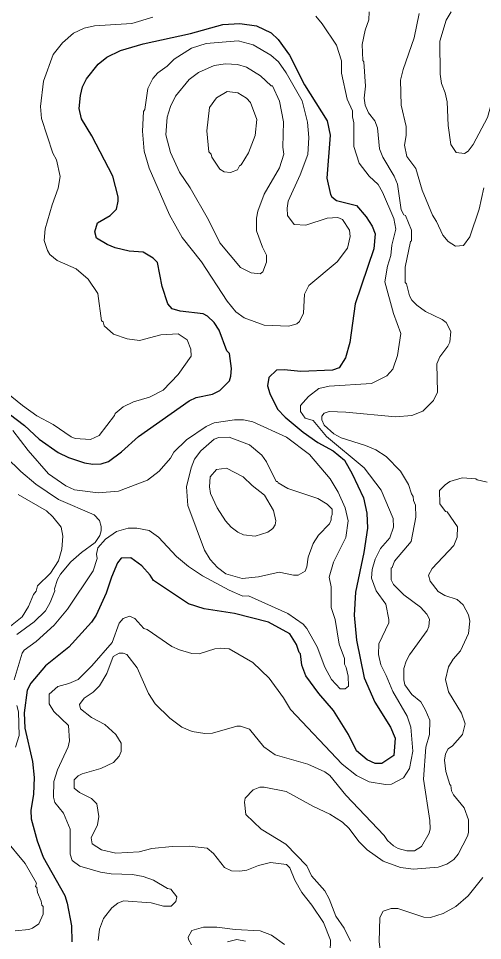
# Model space of a CAD drawing. Extents: x 447.8 to 473.9, y 7733.1 to 7760.8.
# Drawn here: x 470.462 to 471.729, y 7740.688 to 7743.202 of the extents above; entities that cross this region are included whole.
import ezdxf

# ---------------------------------------------------------------- set-up
doc = ezdxf.new("R2010")
doc.units = 0
doc.header["$LTSCALE"] = 0.032
doc.layers.add('1', color=7, linetype='Continuous', lineweight=25)
doc.layers.add('2', color=7, linetype='Continuous', lineweight=13)

msp = doc.modelspace()

# ---------------------------------------------------------------- linework, layer by layer
at = {"layer": '1'}
for points in [[(470.6631, 7742.8819), (470.6347, 7742.928), (470.6286, 7742.9565), (470.632, 7742.9916), (470.6373, 7743.015), (470.6482, 7743.0368), (470.6798, 7743.077), (470.7033, 7743.0964), (470.7412, 7743.1146), (470.8032, 7743.1329), (470.9315, 7743.161), (471.0204, 7743.1849), (471.0666, 7743.1884), (471.1117, 7743.1815), (471.1519, 7743.1628), (471.1709, 7743.1444), (471.2021, 7743.1012), (471.2425, 7743.0206), (471.3047, 7742.9223), (471.3131, 7742.8834), (471.3043, 7742.7665), (471.3137, 7742.7221), (471.3176, 7742.7151), (471.3302, 7742.7058), (471.3845, 7742.6922), (471.4114, 7742.661), (471.4276, 7742.6353), (471.4356, 7742.6145), (471.4325, 7742.5732), (471.3812, 7742.4241), (471.3665, 7742.3187), (471.3551, 7742.2768), (471.3373, 7742.2488), (471.3194, 7742.2426), (471.2329, 7742.2394), (471.1876, 7742.2442), (471.1664, 7742.2432), (471.1455, 7742.2229), (471.1424, 7742.2), (471.1483, 7742.1792), (471.1695, 7742.1366), (471.1903, 7742.1144), (471.2392, 7742.0737), (471.2794, 7742.0459), (471.3211, 7742.0226), (471.3523, 7741.9973), (471.3733, 7741.9601), (471.4035, 7741.8951), (471.4133, 7741.8527), (471.4149, 7741.8122), (471.4052, 7741.7456), (471.3819, 7741.6379), (471.3788, 7741.5748), (471.385, 7741.5066), (471.406, 7741.4045), (471.4344, 7741.3376), (471.4773, 7741.2694), (471.4901, 7741.2398), (471.4868, 7741.1926), (471.4541, 7741.1705), (471.436, 7741.1701), (471.4141, 7741.1803), (471.3848, 7741.2049), (471.3631, 7741.2494), (471.3223, 7741.3152), (471.2824, 7741.3615), (471.2464, 7741.4093), (471.2354, 7741.4388), (471.2318, 7741.4692), (471.2281, 7741.4731), (471.2212, 7741.4947), (471.2026, 7741.524), (471.1447, 7741.5556), (471.0522, 7741.5797), (470.9688, 7741.5918), (470.926, 7741.606), (470.8307, 7741.6692), (470.8216, 7741.6839), (470.7991, 7741.7096), (470.7687, 7741.7312), (470.7427, 7741.7306), (470.7326, 7741.7172), (470.716, 7741.6786), (470.7016, 7741.6351), (470.6745, 7741.5748), (470.6615, 7741.5557), (470.6002, 7741.4881), (470.5366, 7741.4372), (470.4963, 7741.3899), (470.4866, 7741.3701), (470.4778, 7741.3083), (470.4801, 7741.2666), (470.5011, 7741.1762), (470.5058, 7741.132), (470.5035, 7741.0871)], [(470.7129, 7742.6645), (470.7296, 7742.682), (470.735, 7742.7035), (470.735, 7742.7151), (470.7198, 7742.7716), (470.6631, 7742.8819)], [(470.4376, 7742.1242), (470.4789, 7742.0916), (470.5189, 7742.0548), (470.5712, 7742.0184), (470.5992, 7742.0044), (470.6429, 7741.9903), (470.6658, 7741.9869), (470.6886, 7741.9877), (470.7086, 7741.9939), (470.7436, 7742.0206), (470.7899, 7742.0616), (470.9283, 7742.1595), (470.947, 7742.1681), (470.992, 7742.1778), (471.0123, 7742.1878), (471.0379, 7742.2135), (471.0421, 7742.2266), (471.0437, 7742.2478), (471.0382, 7742.2883), (471.0314, 7742.2955), (471.01, 7742.3516), (470.9962, 7742.3727), (470.9787, 7742.39), (470.9666, 7742.3961), (470.9038, 7742.4037), (470.8821, 7742.41), (470.8699, 7742.4241), (470.8543, 7742.4713), (470.8422, 7742.5362), (470.8299, 7742.5486), (470.8029, 7742.5648), (470.7644, 7742.5676), (470.7262, 7742.5766), (470.7043, 7742.5858), (470.6757, 7742.6029), (470.6711, 7742.6196), (470.6784, 7742.6449), (470.7129, 7742.6645)], [(470.5035, 7741.0871), (470.4963, 7741.0422), (470.4971, 7741.0194), (470.5138, 7740.9594), (470.53, 7740.9148), (470.5892, 7740.8109)], [(470.5892, 7740.8109), (470.5957, 7740.7898), (470.6068, 7740.7276), (470.6084, 7740.684)]]:
    msp.add_lwpolyline(points, dxfattribs=at)
at = {"layer": '2'}
for points in [[(471.8817, 7743.2407), (471.8541, 7743.1888), (471.8256, 7743.1544), (471.7898, 7743.0599), (471.7638, 7743.0096), (471.7425, 7742.9316), (471.7035, 7742.8578), (471.6892, 7742.84), (471.679, 7742.8333), (471.657, 7742.8366), (471.6426, 7742.8579), (471.6352, 7742.9095), (471.632, 7742.974), (471.6265, 7742.999), (471.617, 7743.0242), (471.6129, 7743.0499), (471.6121, 7743.14), (471.6292, 7743.1973), (471.6427, 7743.22)], [(471.4195, 7743.2196), (471.418, 7743.1981), (471.4086, 7743.1699), (471.4005, 7743.131), (471.4021, 7743.0869), (471.4052, 7743.0839), (471.4092, 7743.0169), (471.4061, 7742.9845), (471.4083, 7742.9651), (471.4174, 7742.9445), (471.4344, 7742.9229), (471.4421, 7742.9031), (471.4476, 7742.846), (471.4564, 7742.8232), (471.4876, 7742.7719), (471.4965, 7742.7495), (471.5066, 7742.6802), (471.5138, 7742.6665), (471.5185, 7742.6645), (471.535, 7742.6241), (471.535, 7742.5957), (471.5323, 7742.5932), (471.5175, 7742.5238), (471.5175, 7742.4818), (471.5214, 7742.478), (471.529, 7742.4458), (471.5362, 7742.4338), (471.5492, 7742.4203), (471.5731, 7742.4027), (471.6187, 7742.381), (471.6297, 7742.3732), (471.6423, 7742.3484), (471.6392, 7742.3196), (471.6343, 7742.3085), (471.6125, 7742.2788), (471.6041, 7742.2603), (471.6055, 7742.1833), (471.5945, 7742.1598), (471.5658, 7742.1313), (471.5354, 7742.1192), (471.4914, 7742.1152), (471.3559, 7742.1287), (471.3106, 7742.1303), (471.2962, 7742.126), (471.2899, 7742.1179), (471.2905, 7742.1075), (471.2965, 7742.0926), (471.3232, 7742.0691), (471.3434, 7742.058), (471.4091, 7742.0379), (471.4375, 7742.026), (471.4656, 7742.0075), (471.5052, 7741.9671), (471.527, 7741.9315), (471.535, 7741.9054), (471.5397, 7741.8985), (471.5406, 7741.8871)], [(471.7322, 7742.7396), (471.7195, 7742.6821), (471.6941, 7742.606), (471.6766, 7742.5824), (471.6552, 7742.581), (471.6351, 7742.5936), (471.6199, 7742.6108), (471.6033, 7742.6482), (471.5925, 7742.6657), (471.5643, 7742.7337), (471.5463, 7742.7924), (471.5223, 7742.8257), (471.5159, 7742.8563), (471.5206, 7742.8822), (471.5206, 7742.9076), (471.5063, 7742.965), (471.5048, 7743.0334), (471.5122, 7743.0629), (471.5423, 7743.1486), (471.5558, 7743.2151)], [(470.8289, 7743.2052), (470.7716, 7743.1876), (470.6702, 7743.1819), (470.6418, 7743.1755), (470.613, 7743.1618), (470.5826, 7743.1353), (470.5574, 7743.1038), (470.5306, 7743.0306), (470.5227, 7742.9613), (470.5251, 7742.9287), (470.5563, 7742.8347), (470.566, 7742.8162), (470.5763, 7742.7704), (470.5709, 7742.7389), (470.5542, 7742.6938), (470.5354, 7742.6281), (470.5324, 7742.5966), (470.5416, 7742.5687), (470.548, 7742.558), (470.5681, 7742.5418), (470.6196, 7742.5191), (470.6523, 7742.4911), (470.6789, 7742.4517), (470.6887, 7742.3778)], [(471.2044, 7741.3182), (471.3454, 7741.169), (471.3844, 7741.1375), (471.4194, 7741.1208), (471.4639, 7741.1133), (471.4807, 7741.1146), (471.5127, 7741.1314), (471.5298, 7741.1565), (471.5382, 7741.2039), (471.5334, 7741.2694), (471.5232, 7741.2994), (471.4839, 7741.3669), (471.466, 7741.4108), (471.4511, 7741.4391), (471.4446, 7741.4679), (471.4461, 7741.4968), (471.4728, 7741.5536), (471.4733, 7741.5628), (471.4646, 7741.605), (471.4387, 7741.6417), (471.4253, 7741.6759), (471.4277, 7741.6995), (471.4355, 7741.7276), (471.45, 7741.7565), (471.4757, 7741.7857), (471.4853, 7741.8146), (471.4845, 7741.8383), (471.4517, 7741.9155), (471.4054, 7741.9762), (471.3027, 7742.0616), (471.2665, 7742.1053), (471.2448, 7742.1122), (471.232, 7742.1304), (471.2321, 7742.1461), (471.2541, 7742.1715), (471.2817, 7742.1929), (471.3099, 7742.1993), (471.4257, 7742.2065), (471.4671, 7742.2277), (471.4838, 7742.2453), (471.4963, 7742.2831), (471.5062, 7742.3432), (471.4859, 7742.3973), (471.4622, 7742.484), (471.4694, 7742.5267), (471.4781, 7742.5552), (471.4813, 7742.5837), (471.4918, 7742.627), (471.4869, 7742.6562), (471.4559, 7742.728), (471.4436, 7742.7492), (471.4191, 7742.772), (471.3924, 7742.8073), (471.3774, 7742.8527), (471.3779, 7742.9175), (471.374, 7742.9332), (471.3738, 7742.9499), (471.3597, 7742.9814), (471.3437, 7743.0523), (471.3442, 7743.0864), (471.3299, 7743.1288), (471.291, 7743.1875), (471.2739, 7743.2083)], [(470.6887, 7742.3778), (470.6933, 7742.3747), (470.6967, 7742.3639), (470.722, 7742.3406), (470.7589, 7742.328), (470.7931, 7742.3235)], [(470.7931, 7742.3235), (470.8506, 7742.3395), (470.8983, 7742.342), (470.9226, 7742.3257), (470.933, 7742.3004), (470.9338, 7742.2813), (470.8981, 7742.2307), (470.8577, 7742.188), (470.8197, 7742.1695), (470.776, 7742.1566), (470.7482, 7742.1426), (470.726, 7742.1244), (470.725, 7742.1195), (470.6825, 7742.065), (470.6593, 7742.0543), (470.6176, 7742.0565), (470.6063, 7742.0609), (470.5573, 7742.0947), (470.5127, 7742.1185), (470.4732, 7742.1462), (470.3958, 7742.2092)], [(470.4506, 7741.3985), (470.4723, 7741.4716), (470.4781, 7741.4794), (470.5105, 7741.5034), (470.5601, 7741.5474), (470.5966, 7741.5912), (470.6663, 7741.6962), (470.6772, 7741.7292), (470.6758, 7741.7412), (470.679, 7741.7588), (470.6998, 7741.7824), (470.7297, 7741.8034), (470.7616, 7741.812), (470.7852, 7741.8121), (470.8192, 7741.8057), (470.8447, 7741.7875), (470.8935, 7741.7345), (470.9267, 7741.7074), (470.9644, 7741.6818), (471.037, 7741.6427), (471.0748, 7741.6271), (471.0905, 7741.6272), (471.1978, 7741.5796), (471.2391, 7741.5502), (471.2495, 7741.5383), (471.2771, 7741.4888), (471.2986, 7741.433), (471.3164, 7741.3991), (471.3405, 7741.3742), (471.3537, 7741.3737), (471.3626, 7741.3811), (471.3619, 7741.4086), (471.357, 7741.4324), (471.3524, 7741.4414), (471.3523, 7741.4567), (471.3377, 7741.4962), (471.3266, 7741.5628), (471.3156, 7741.5959), (471.3154, 7741.6526), (471.3106, 7741.6783), (471.3216, 7741.7193), (471.3554, 7741.787), (471.3619, 7741.8325), (471.354, 7741.8676), (471.3346, 7741.9107), (471.3134, 7741.947), (471.2569, 7742.0133), (471.1941, 7742.06), (471.1017, 7742.1022), (471.0769, 7742.1071), (471.0522, 7742.1071), (470.9964, 7742.0991), (470.9751, 7742.0896), (470.9208, 7742.0528), (470.8863, 7742.0194), (470.8773, 7742.0026), (470.846, 7741.9672), (470.8144, 7741.9429), (470.7357, 7741.913), (470.6796, 7741.9084), (470.6155, 7741.9167), (470.5915, 7741.9273), (470.5448, 7741.9607), (470.4886, 7742.024), (470.4471, 7742.0785)], [(470.429, 7742.006), (470.4694, 7741.9664), (470.5096, 7741.9319), (470.5715, 7741.8907), (470.6691, 7741.8481), (470.6838, 7741.8334), (470.6886, 7741.8164), (470.6886, 7741.8049), (470.6846, 7741.7922), (470.6719, 7741.773), (470.6344, 7741.746), (470.605, 7741.7205), (470.5776, 7741.6871), (470.5688, 7741.6724), (470.5605, 7741.6471), (470.5619, 7741.6414), (470.5494, 7741.6099), (470.5364, 7741.5864), (470.5056, 7741.5571), (470.4585, 7741.5218)], [(471.6905, 7740.9825), (471.6904, 7741.0168), (471.6785, 7741.0498), (471.6496, 7741.0854), (471.6442, 7741.096), (471.6426, 7741.1108), (471.6392, 7741.1137), (471.6281, 7741.1489), (471.6249, 7741.1792), (471.6279, 7741.1967), (471.6346, 7741.2101), (471.6464, 7741.2188), (471.6743, 7741.25), (471.6809, 7741.2791), (471.6713, 7741.3079), (471.6359, 7741.3659), (471.628, 7741.3991), (471.6358, 7741.4341), (471.6485, 7741.4548), (471.6683, 7741.4773), (471.6907, 7741.525), (471.6937, 7741.5584), (471.6904, 7741.5763), (471.6759, 7741.6032), (471.6593, 7741.6173), (471.6255, 7741.6283), (471.6073, 7741.6392), (471.5859, 7741.668), (471.5809, 7741.6836), (471.5914, 7741.7026), (471.6503, 7741.7646), (471.6593, 7741.7874), (471.66, 7741.816), (471.6326, 7741.8563), (471.6274, 7741.8578), (471.6117, 7741.8788), (471.6114, 7741.9148), (471.6265, 7741.9307), (471.6397, 7741.9397), (471.673, 7741.9492), (471.7106, 7741.947), (471.7143, 7741.9438), (471.7414, 7741.9371)], [(470.4619, 7741.9042), (470.5389, 7741.859), (470.5564, 7741.8433), (470.5793, 7741.8148), (470.5836, 7741.7899), (470.5812, 7741.7553), (470.5715, 7741.7234), (470.5495, 7741.6898), (470.5142, 7741.6547), (470.5105, 7741.6407), (470.5038, 7741.6311), (470.4901, 7741.5987), (470.4727, 7741.5706), (470.4359, 7741.5415)], [(471.5406, 7741.8871), (471.5456, 7741.8747), (471.5463, 7741.8418), (471.5338, 7741.7756), (471.4884, 7741.722), (471.4821, 7741.705)], [(471.4821, 7741.705), (471.479, 7741.7028), (471.479, 7741.6714), (471.4855, 7741.6584), (471.514, 7741.6306), (471.5594, 7741.5971), (471.5763, 7741.5778), (471.5839, 7741.5637), (471.5817, 7741.5443), (471.5772, 7741.5334), (471.5293, 7741.4667), (471.5201, 7741.4496), (471.5143, 7741.4298), (471.5143, 7741.399), (471.517, 7741.3852), (471.5355, 7741.3588), (471.5605, 7741.3384), (471.5725, 7741.318), (471.5847, 7741.2887), (471.584, 7741.2493), (471.5744, 7741.2149), (471.568, 7741.128), (471.5847, 7741.0149), (471.5855, 7740.9921), (471.583, 7740.9806), (471.5618, 7740.9445), (471.5427, 7740.9321), (471.5224, 7740.9325), (471.4985, 7740.9391), (471.4855, 7740.9459), (471.4694, 7740.9607), (471.4603, 7740.974), (471.3553, 7741.0846), (471.312, 7741.1374), (471.2986, 7741.1476), (471.2516, 7741.1683), (471.1632, 7741.1942), (471.1324, 7741.216), (471.0928, 7741.2644), (471.0685, 7741.2726), (471.0586, 7741.2726), (470.9919, 7741.2535), (470.9712, 7741.2527), (470.9362, 7741.2576), (470.9079, 7741.2698), (470.8751, 7741.2938), (470.8358, 7741.333), (470.8174, 7741.3614), (470.7864, 7741.4314), (470.7581, 7741.4673), (470.7479, 7741.4714), (470.7371, 7741.4714), (470.7206, 7741.4623), (470.7032, 7741.4156), (470.6838, 7741.3825), (470.6664, 7741.3651), (470.6419, 7741.3486), (470.6294, 7741.3312), (470.6319, 7741.3193), (470.6616, 7741.296), (470.6979, 7741.2768), (470.7283, 7741.2496), (470.7431, 7741.2259), (470.7431, 7741.2032), (470.7373, 7741.1908), (470.7217, 7741.1736), (470.6869, 7741.157), (470.6364, 7741.1423), (470.6255, 7741.1366), (470.6147, 7741.1262), (470.6148, 7741.103), (470.6291, 7741.0912), (470.6619, 7741.075), (470.6763, 7741.0605), (470.6822, 7741.0258), (470.6781, 7741.0033), (470.6607, 7740.9683), (470.6632, 7740.9519), (470.6889, 7740.9351), (470.728, 7740.9257), (470.7917, 7740.9295), (470.8268, 7740.9385), (470.8819, 7740.9447), (470.9281, 7740.9456), (470.9773, 7740.9393), (470.9943, 7740.9254), (471.0249, 7740.8874), (471.0441, 7740.8782), (471.0665, 7740.8768), (471.0852, 7740.8793), (471.1177, 7740.8923), (471.1504, 7740.9007), (471.1936, 7740.895), (471.2032, 7740.8863), (471.217, 7740.8523)], [(470.6797, 7740.6876), (470.6837, 7740.7189), (470.695, 7740.7484), (470.7172, 7740.7771), (470.7341, 7740.7899), (470.7488, 7740.7964), (470.8248, 7740.7909), (470.8586, 7740.7813), (470.8793, 7740.7815), (470.892, 7740.7947), (470.8944, 7740.807), (470.8779, 7740.8276), (470.8695, 7740.8297), (470.8306, 7740.8521), (470.8032, 7740.8628), (470.7739, 7740.8678), (470.7155, 7740.8695), (470.6867, 7740.8744), (470.6301, 7740.8909), (470.6093, 7740.9065), (470.6034, 7740.9231), (470.6036, 7740.9918), (470.5854, 7741.0351), (470.5614, 7741.064), (470.558, 7741.0784), (470.5587, 7741.1216), (470.5689, 7741.1537), (470.5979, 7741.2162), (470.602, 7741.2327), (470.5987, 7741.2742), (470.5591, 7741.3122), (470.5464, 7741.3329), (470.5461, 7741.3594), (470.57, 7741.3809), (470.5996, 7741.3884), (470.6257, 7741.4), (470.6627, 7741.4368), (470.7186, 7741.5005), (470.7369, 7741.5533), (470.748, 7741.566), (470.7652, 7741.5723), (470.7797, 7741.5662), (470.8043, 7741.5389), (470.8138, 7741.5362), (470.8814, 7741.4891), (470.9016, 7741.4803), (470.9356, 7741.4708), (470.9551, 7741.4691), (470.9984, 7741.4828), (471.0137, 7741.4851)], [(471.0137, 7741.4851), (471.0375, 7741.4836), (471.1019, 7741.4456), (471.1469, 7741.4036), (471.1853, 7741.3499), (471.2044, 7741.3182)], [(470.4547, 7741.2155), (470.4641, 7741.2471), (470.4625, 7741.3117), (470.4578, 7741.3288)], [(471.3685, 7740.6864), (471.3507, 7740.7212), (471.3284, 7740.7545), (471.3105, 7740.8016), (471.2986, 7740.8238), (471.2621, 7740.8646), (471.2495, 7740.8914), (471.1918, 7740.9506), (471.1246, 7740.9914), (471.0832, 7741.0319), (471.079, 7741.0647), (471.0815, 7741.0763), (471.1026, 7741.0988), (471.1211, 7741.1058), (471.1333, 7741.1059), (471.1928, 7741.0941), (471.2676, 7741.0529), (471.3116, 7741.0326), (471.3462, 7741.0103), (471.365, 7740.993), (471.391, 7740.9582), (471.4136, 7740.9353), (471.4576, 7740.9043), (471.5046, 7740.8868), (471.5404, 7740.8823), (471.6078, 7740.8881)], [(471.6078, 7740.8881), (471.6315, 7740.8961), (471.6505, 7740.9088), (471.662, 7740.9234), (471.6877, 7740.9724), (471.6905, 7740.9825)], [(470.4539, 7740.7148), (470.4911, 7740.7179), (470.501, 7740.7213), (470.5179, 7740.7338), (470.5299, 7740.7597), (470.53, 7740.781), (470.5267, 7740.784), (470.5248, 7740.7955), (470.5145, 7740.8188), (470.5123, 7740.8329), (470.5093, 7740.8352), (470.5118, 7740.8443), (470.4807, 7740.8981), (470.4238, 7740.9671)], [(471.217, 7740.8523), (471.2354, 7740.8187), (471.2631, 7740.784), (471.2948, 7740.7369), (471.3138, 7740.6891), (471.3131, 7740.6574)], [(471.7295, 7740.8596), (471.6897, 7740.8094), (471.6555, 7740.7807), (471.6213, 7740.7619), (471.5863, 7740.7509), (471.5688, 7740.7517), (471.4979, 7740.7757), (471.4797, 7740.7748), (471.4572, 7740.7681), (471.4485, 7740.7508), (471.447, 7740.6841), (471.4594, 7740.5903), (471.4549, 7740.5513), (471.4445, 7740.5336), (471.4096, 7740.499), (471.3595, 7740.4832), (471.3413, 7740.485), (471.2898, 7740.4983), (471.2707, 7740.4995)], [(471.1886, 7740.6771), (471.1533, 7740.7021), (471.1217, 7740.7147), (471.0535, 7740.718), (471.0036, 7740.7245), (470.9676, 7740.7244), (470.9356, 7740.7154), (470.9259, 7740.6968), (470.926, 7740.6908), (470.9349, 7740.6761)], [(471.0324, 7740.6848), (471.0582, 7740.6906), (471.0816, 7740.6866)]]:
    msp.add_lwpolyline(points, dxfattribs=at)
for points in [[(471.2549, 7742.4735), (471.332, 7742.5381), (471.3602, 7742.5758), (471.3675, 7742.6072), (471.3659, 7742.6241), (471.3468, 7742.6536), (471.3337, 7742.6592), (471.3046, 7742.6571), (471.2468, 7742.6386), (471.2143, 7742.6396), (471.1969, 7742.6644), (471.1953, 7742.6845), (471.1986, 7742.7034), (471.2315, 7742.7754), (471.2521, 7742.8309), (471.2546, 7742.8773), (471.2513, 7742.9191), (471.2367, 7742.9771), (471.1932, 7743.0532), (471.1717, 7743.0837), (471.1513, 7743.1014), (471.1025, 7743.1298), (471.0621, 7743.1403), (470.9742, 7743.1332), (470.9346, 7743.1207), (470.8871, 7743.091), (470.8683, 7743.0717), (470.843, 7743.0533), (470.8294, 7743.0383), (470.8154, 7743.0112), (470.8072, 7742.9532), (470.8041, 7742.9485), (470.8009, 7742.8944), (470.8053, 7742.84), (470.8189, 7742.794), (470.8744, 7742.6661), (470.9096, 7742.6041), (470.9616, 7742.538), (471.0316, 7742.4312), (471.0556, 7742.4023), (471.0787, 7742.3857), (471.1329, 7742.3658), (471.2005, 7742.3627), (471.2223, 7742.3694), (471.2289, 7742.3757), (471.2401, 7742.3986), (471.2432, 7742.45)], [(471.1279, 7742.5778), (471.1118, 7742.6229), (471.1119, 7742.6569), (471.1152, 7742.676), (471.1331, 7742.7229), (471.1744, 7742.7943), (471.1862, 7742.8319), (471.184, 7742.8507), (471.1855, 7742.9198), (471.1745, 7742.9762), (471.1553, 7743.0181), (471.1522, 7743.0179), (471.1227, 7743.0453), (471.0849, 7743.0689), (471.0605, 7743.0762), (471.0278, 7743.0778), (470.9967, 7743.0739), (470.9541, 7743.054), (470.9287, 7743.0357), (470.8908, 7742.9899), (470.8773, 7742.9619), (470.8682, 7742.9322), (470.865, 7742.8841), (470.8769, 7742.836), (470.9022, 7742.7825), (470.9306, 7742.7403), (470.9807, 7742.6524), (471.0118, 7742.5902), (471.0686, 7742.5227), (471.0977, 7742.5083), (471.1217, 7742.5058), (471.1295, 7742.5106), (471.1391, 7742.5372), (471.1391, 7742.5565)], [(471.0902, 7742.8357), (471.1083, 7742.8828), (471.1126, 7742.926), (471.0953, 7742.973), (471.0847, 7742.9847), (471.0608, 7742.9991), (471.0321, 7743.0025), (471.0026, 7742.9854), (470.9834, 7742.9586), (470.9764, 7742.8954), (470.982, 7742.8385), (470.9882, 7742.8319), (470.99, 7742.8233), (471.0121, 7742.7905), (471.0238, 7742.7832), (471.0413, 7742.7813), (471.0605, 7742.7894), (471.0653, 7742.8001), (471.0703, 7742.8024)], [(470.9243, 7741.8743), (470.9211, 7741.9248), (470.9339, 7741.9768), (470.9424, 7741.9999), (470.9598, 7742.0232), (470.9964, 7742.055), (471.009, 7742.059), (471.0376, 7742.0599), (471.0926, 7742.039), (471.1262, 7742.0109), (471.139, 7741.9932), (471.1658, 7741.9393), (471.1696, 7741.9393), (471.1712, 7741.9357), (471.1973, 7741.9206), (471.2795, 7741.8926), (471.3045, 7741.8776), (471.3184, 7741.8636), (471.3187, 7741.849), (471.3156, 7741.8421), (471.3161, 7741.8348), (471.3107, 7741.8237), (471.2813, 7741.7932), (471.2662, 7741.7706), (471.2531, 7741.7335), (471.2496, 7741.7068), (471.2447, 7741.6951), (471.2252, 7741.6839), (471.2125, 7741.6839), (471.1742, 7741.6918), (471.1171, 7741.6796), (471.0728, 7741.6751), (471.0287, 7741.6878), (471.0055, 7741.7052), (470.9856, 7741.7265), (470.9698, 7741.7523)], [(471.0047, 7741.8676), (470.9866, 7741.907), (470.9836, 7741.9245), (470.986, 7741.9523), (471.0027, 7741.9718), (471.0301, 7741.9756), (471.0755, 7741.9518), (471.1003, 7741.928), (471.1334, 7741.9019), (471.1587, 7741.86), (471.1647, 7741.8322), (471.1633, 7741.8216), (471.1568, 7741.8109), (471.1429, 7741.8011), (471.1086, 7741.7906), (471.0768, 7741.7937), (471.0606, 7741.801), (471.0429, 7741.8146), (471.0272, 7741.8319)]]:
    msp.add_lwpolyline(points, close=True, dxfattribs=at)

doc.saveas('drawing.dxf')
